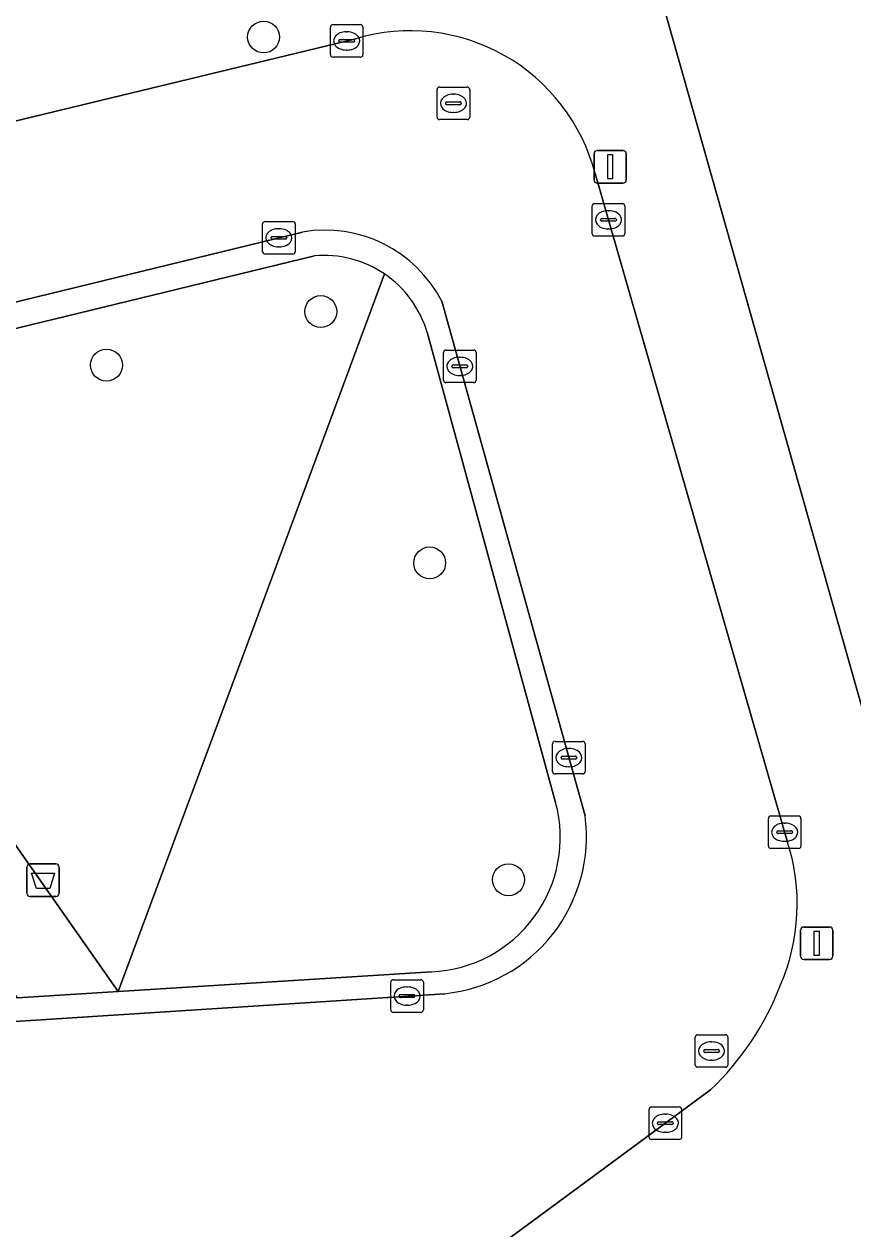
# Model space of a CAD drawing. Extents: x 159053 to 160042, y 380449 to 381423.
# Drawn here: x 159773.49 to 159798.94, y 381264.56 to 381301.56 of the extents above; entities that cross this region are included whole.
import ezdxf

# ---------------------------------------------------------------- set-up
doc = ezdxf.new("R2010")
doc.units = 0
for name, color, linetype in [('IMGEO_Afvalbak', 7, 'Continuous'), ('IMGEO_Boom', 7, 'Continuous'), ('IMGEO_Erf', 7, 'Continuous'), ('IMGEO_Groenvoorziening', 7, 'Continuous'), ('IMGEO_Kolk', 7, 'Continuous'), ('IMGEO_Lichtmast', 7, 'Continuous'), ('IMGEO_Rijbaan_lokaal_open', 7, 'Continuous'), ('IMGEO_Rioolput', 7, 'Continuous'), ('IMGEO_Voetpad_open', 7, 'Continuous')]:
    doc.layers.add(name, color=color, linetype=linetype)

msp = doc.modelspace()

# ---------------------------------------------------------------- linework, layer by layer
at = {"layer": 'IMGEO_Afvalbak'}
for p, q in [((159773.576, 381274.868), (159773.576, 381275.668)), ((159773.576, 381275.668), (159773.576, 381274.868)), ((159773.676, 381275.768), (159774.466, 381275.768)), ((159774.466, 381275.768), (159773.676, 381275.768)), ((159774.566, 381275.668), (159774.566, 381274.868)), ((159774.566, 381274.868), (159774.566, 381275.668)), ((159774.466, 381274.768), (159773.676, 381274.768)), ((159773.676, 381274.768), (159774.466, 381274.768))]:
    msp.add_line(p, q, dxfattribs=at)
msp.add_lwpolyline([(159773.719, 381275.482), (159774.423, 381275.482), (159774.274, 381275.012), (159773.868, 381275.012), (159773.719, 381275.482)], dxfattribs=at)
for centre, start, end in [((159773.676, 381275.668), 90, 180), ((159773.676, 381275.668), 90, 180), ((159774.466, 381275.668), 0, 90), ((159774.466, 381275.668), 360, 90), ((159773.676, 381274.868), 180, 270), ((159773.676, 381274.868), 180, 270), ((159774.466, 381274.868), 270, 0), ((159774.466, 381274.868), 270, 0)]:
    msp.add_arc(centre, 0.1, start, end, dxfattribs=at)
at = {"layer": 'IMGEO_Boom'}
for centre in [(159780.842, 381301.166), (159782.598, 381292.735), (159776.018, 381291.09), (159785.942, 381285.015), (159788.362, 381275.284)]:
    msp.add_circle(centre, 0.489, dxfattribs=at)
at = {"layer": 'IMGEO_Erf'}
msp.add_lwpolyline([(159798.95, 381305.472), (159797.599, 381311.828), (159792.775, 381310.875), (159791.465, 381308.408), (159792.98, 381302.636), (159803.224, 381266.41)], dxfattribs=at)
at = {"layer": 'IMGEO_Groenvoorziening'}
for points in [[(159782.402, 381294.445), (159763.716, 381289.905), (159776.382, 381271.854), (159780.468, 381282.872), (159784.553, 381293.891)], [(159784.553, 381293.891), (159780.468, 381282.872), (159776.382, 381271.854), (159786, 381272.459)], [(159789.81, 381277.656), (159785.864, 381292.097)]]:
    msp.add_lwpolyline(points, dxfattribs=at)
for centre, radius, start, end in [((159782.705, 381291.17), 3.289, 55.8216, 95.2926), ((159782.702, 381291.162), 3.297, 16.467, 55.8494), ((159785.826, 381276.581), 4.126, 272.4134, 15.0952)]:
    msp.add_arc(centre, radius, start, end, dxfattribs=at)
at = {"layer": 'IMGEO_Kolk'}
for p, q in [((159782.893, 381300.621), (159782.893, 381301.473)), ((159782.968, 381301.547), (159783.82, 381301.547)), ((159783.894, 381301.473), (159783.894, 381300.621)), ((159783.195, 381301.09), (159783.593, 381301.09)), ((159783.381, 381301.327), (159783.406, 381301.327)), ((159783.152, 381301.041), (159783.152, 381301.053)), ((159783.59, 381301.004), (159783.192, 381301.004)), ((159783.404, 381300.767), (159783.379, 381300.767)), ((159783.636, 381301.053), (159783.636, 381301.041)), ((159783.82, 381300.547), (159782.968, 381300.547)), ((159790.931, 381295.126), (159790.931, 381295.978)), ((159791.006, 381296.052), (159791.858, 381296.052)), ((159791.932, 381295.978), (159791.932, 381295.126)), ((159791.19, 381295.546), (159791.19, 381295.558)), ((159791.233, 381295.595), (159791.631, 381295.595)), ((159791.419, 381295.832), (159791.444, 381295.832)), ((159791.674, 381295.558), (159791.674, 381295.546)), ((159780.812, 381294.574), (159780.812, 381295.426)), ((159780.887, 381295.5), (159781.739, 381295.5)), ((159781.3, 381295.28), (159781.325, 381295.28)), ((159781.813, 381295.426), (159781.813, 381294.574)), ((159791.628, 381295.509), (159791.23, 381295.509)), ((159791.442, 381295.272), (159791.417, 381295.272)), ((159781.071, 381294.994), (159781.071, 381295.006)), ((159781.509, 381294.957), (159781.111, 381294.957)), ((159781.114, 381295.043), (159781.512, 381295.043)), ((159781.555, 381295.006), (159781.555, 381294.994)), ((159791.858, 381295.052), (159791.006, 381295.052)), ((159781.739, 381294.5), (159780.887, 381294.5)), ((159781.323, 381294.72), (159781.298, 381294.72)), ((159786.367, 381290.625), (159786.367, 381291.477)), ((159786.442, 381291.551), (159787.294, 381291.551)), ((159787.368, 381291.477), (159787.368, 381290.625)), ((159786.669, 381291.094), (159787.067, 381291.094)), ((159786.855, 381291.331), (159786.88, 381291.331)), ((159786.626, 381291.045), (159786.626, 381291.057)), ((159787.064, 381291.008), (159786.666, 381291.008)), ((159786.878, 381290.771), (159786.853, 381290.771)), ((159787.11, 381291.057), (159787.11, 381291.045)), ((159787.294, 381290.551), (159786.442, 381290.551)), ((159789.716, 381278.609), (159789.716, 381279.461)), ((159789.791, 381279.535), (159790.643, 381279.535)), ((159790.204, 381279.315), (159790.229, 381279.315)), ((159790.717, 381279.461), (159790.717, 381278.609)), ((159789.975, 381279.029), (159789.975, 381279.041)), ((159790.413, 381278.992), (159790.015, 381278.992)), ((159790.018, 381279.078), (159790.416, 381279.078)), ((159790.459, 381279.041), (159790.459, 381279.029)), ((159790.643, 381278.535), (159789.791, 381278.535)), ((159790.227, 381278.755), (159790.202, 381278.755)), ((159796.342, 381276.318), (159796.342, 381277.17)), ((159796.417, 381277.244), (159797.269, 381277.244)), ((159797.343, 381277.17), (159797.343, 381276.318)), ((159796.601, 381276.738), (159796.601, 381276.75)), ((159797.039, 381276.701), (159796.641, 381276.701)), ((159796.644, 381276.787), (159797.042, 381276.787)), ((159796.83, 381277.024), (159796.855, 381277.024)), ((159797.085, 381276.75), (159797.085, 381276.738)), ((159796.853, 381276.464), (159796.828, 381276.464)), ((159797.269, 381276.244), (159796.417, 381276.244)), ((159784.747, 381271.286), (159784.747, 381272.138)), ((159784.822, 381272.212), (159785.674, 381272.212)), ((159785.235, 381271.992), (159785.26, 381271.992)), ((159785.748, 381272.138), (159785.748, 381271.286)), ((159785.006, 381271.706), (159785.006, 381271.718)), ((159785.444, 381271.669), (159785.046, 381271.669)), ((159785.049, 381271.755), (159785.447, 381271.755)), ((159785.49, 381271.718), (159785.49, 381271.706)), ((159785.674, 381271.212), (159784.822, 381271.212)), ((159785.258, 381271.432), (159785.233, 381271.432)), ((159792.678, 381267.381), (159792.678, 381268.233)), ((159792.753, 381268.307), (159793.605, 381268.307)), ((159793.679, 381268.233), (159793.679, 381267.381)), ((159792.937, 381267.801), (159792.937, 381267.813)), ((159792.98, 381267.85), (159793.378, 381267.85)), ((159793.166, 381268.087), (159793.191, 381268.087)), ((159793.421, 381267.813), (159793.421, 381267.801)), ((159793.375, 381267.764), (159792.977, 381267.764)), ((159793.189, 381267.527), (159793.164, 381267.527)), ((159793.605, 381267.307), (159792.753, 381267.307))]:
    msp.add_line(p, q, dxfattribs=at)
for points in [[(159782.893, 381300.621), (159782.893, 381301.473)], [(159782.968, 381301.547), (159783.82, 381301.547)], [(159783.894, 381301.473), (159783.894, 381300.621)], [(159783.82, 381300.547), (159782.968, 381300.547)], [(159790.931, 381295.126), (159790.931, 381295.978)], [(159791.006, 381296.052), (159791.858, 381296.052)], [(159791.932, 381295.978), (159791.932, 381295.126)], [(159780.812, 381294.574), (159780.812, 381295.426)], [(159780.887, 381295.5), (159781.739, 381295.5)], [(159781.813, 381295.426), (159781.813, 381294.574)], [(159791.858, 381295.052), (159791.006, 381295.052)], [(159781.739, 381294.5), (159780.887, 381294.5)], [(159786.367, 381290.625), (159786.367, 381291.477)], [(159786.442, 381291.551), (159787.294, 381291.551)], [(159787.368, 381291.477), (159787.368, 381290.625)], [(159787.294, 381290.551), (159786.442, 381290.551)], [(159789.716, 381278.609), (159789.716, 381279.461)], [(159789.791, 381279.535), (159790.643, 381279.535)], [(159790.717, 381279.461), (159790.717, 381278.609)], [(159790.643, 381278.535), (159789.791, 381278.535)], [(159796.342, 381276.318), (159796.342, 381277.17)], [(159796.417, 381277.244), (159797.269, 381277.244)], [(159797.343, 381277.17), (159797.343, 381276.318)], [(159797.269, 381276.244), (159796.417, 381276.244)], [(159784.747, 381271.286), (159784.747, 381272.138)], [(159784.822, 381272.212), (159785.674, 381272.212)], [(159785.748, 381272.138), (159785.748, 381271.286)], [(159785.674, 381271.212), (159784.822, 381271.212)], [(159792.678, 381267.381), (159792.678, 381268.233)], [(159792.753, 381268.307), (159793.605, 381268.307)], [(159793.679, 381268.233), (159793.679, 381267.381)], [(159793.605, 381267.307), (159792.753, 381267.307)]]:
    msp.add_lwpolyline(points, dxfattribs=at)
for centre, radius, start, end in [((159782.97, 381301.471), 0.0765, 91.552, 178.448), ((159782.97, 381301.471), 0.0765, 91.552, 178.448), ((159783.818, 381301.471), 0.0765, 1.552, 88.448), ((159783.818, 381301.471), 0.0765, 1.552, 88.448), ((159783.192, 381301.05), 0.0403, 85.8775, 175.7526), ((159783.597, 381301.052), 0.0386, 1.7309, 96.639), ((159783.189, 381301.04), 0.0366, 178.938, 274.7102), ((159783.593, 381301.047), 0.043, 264.8664, 352.4533), ((159782.97, 381300.623), 0.0765, 181.552, 268.448), ((159782.97, 381300.623), 0.0765, 181.552, 268.448), ((159783.818, 381300.623), 0.0765, 271.552, 358.448), ((159783.818, 381300.623), 0.0765, 271.552, 358.448), ((159791.008, 381295.976), 0.0765, 91.552, 178.448), ((159791.008, 381295.976), 0.0765, 91.552, 178.448), ((159791.856, 381295.976), 0.0765, 1.552, 88.448), ((159791.856, 381295.976), 0.0765, 1.552, 88.448), ((159791.23, 381295.555), 0.0403, 85.8775, 175.7526), ((159791.227, 381295.545), 0.0366, 178.938, 274.7102), ((159791.631, 381295.552), 0.043, 264.8664, 352.4533), ((159791.635, 381295.557), 0.0386, 1.7309, 96.639), ((159780.889, 381295.424), 0.0765, 91.552, 178.448), ((159780.889, 381295.424), 0.0765, 91.552, 178.448), ((159781.737, 381295.424), 0.0765, 1.552, 88.448), ((159781.737, 381295.424), 0.0765, 1.552, 88.448), ((159781.111, 381295.003), 0.0403, 85.8775, 175.7526), ((159781.108, 381294.993), 0.0366, 178.938, 274.7102), ((159781.512, 381295), 0.043, 264.8664, 352.4533), ((159781.516, 381295.005), 0.0386, 1.7309, 96.639), ((159791.008, 381295.128), 0.0765, 181.552, 268.448), ((159791.008, 381295.128), 0.0765, 181.552, 268.448), ((159791.856, 381295.128), 0.0765, 271.552, 358.448), ((159791.856, 381295.128), 0.0765, 271.552, 358.448), ((159780.889, 381294.576), 0.0765, 181.552, 268.448), ((159780.889, 381294.576), 0.0765, 181.552, 268.448), ((159781.737, 381294.576), 0.0765, 271.552, 358.448), ((159781.737, 381294.576), 0.0765, 271.552, 358.448), ((159786.444, 381291.475), 0.0765, 91.552, 178.448), ((159786.444, 381291.475), 0.0765, 91.552, 178.448), ((159787.292, 381291.475), 0.0765, 1.552, 88.448), ((159787.292, 381291.475), 0.0765, 1.552, 88.448), ((159786.666, 381291.054), 0.0403, 85.8775, 175.7526), ((159787.071, 381291.056), 0.0386, 1.7309, 96.639), ((159786.663, 381291.044), 0.0366, 178.938, 274.7102), ((159787.067, 381291.051), 0.043, 264.8664, 352.4533), ((159786.444, 381290.627), 0.0765, 181.552, 268.448), ((159786.444, 381290.627), 0.0765, 181.552, 268.448), ((159787.292, 381290.627), 0.0765, 271.552, 358.448), ((159787.292, 381290.627), 0.0765, 271.552, 358.448), ((159789.793, 381279.459), 0.0765, 91.552, 178.448), ((159789.793, 381279.459), 0.0765, 91.552, 178.448), ((159790.641, 381279.459), 0.0765, 1.552, 88.448), ((159790.641, 381279.459), 0.0765, 1.552, 88.448), ((159790.015, 381279.038), 0.0403, 85.8775, 175.7526), ((159790.012, 381279.028), 0.0366, 178.938, 274.7102), ((159790.416, 381279.035), 0.043, 264.8664, 352.4533), ((159790.42, 381279.04), 0.0386, 1.7309, 96.639), ((159789.793, 381278.611), 0.0765, 181.552, 268.448), ((159789.793, 381278.611), 0.0765, 181.552, 268.448), ((159790.641, 381278.611), 0.0765, 271.552, 358.448), ((159790.641, 381278.611), 0.0765, 271.552, 358.448), ((159796.419, 381277.168), 0.0765, 91.552, 178.448), ((159796.419, 381277.168), 0.0765, 91.552, 178.448), ((159797.267, 381277.168), 0.0765, 1.552, 88.448), ((159797.267, 381277.168), 0.0765, 1.552, 88.448), ((159796.641, 381276.747), 0.0403, 85.8775, 175.7526), ((159796.638, 381276.737), 0.0366, 178.938, 274.7102), ((159797.042, 381276.744), 0.043, 264.8664, 352.4533), ((159797.046, 381276.749), 0.0386, 1.7309, 96.639), ((159796.419, 381276.32), 0.0765, 181.552, 268.448), ((159796.419, 381276.32), 0.0765, 181.552, 268.448), ((159797.267, 381276.32), 0.0765, 271.552, 358.448), ((159797.267, 381276.32), 0.0765, 271.552, 358.448), ((159784.824, 381272.136), 0.0765, 91.552, 178.448), ((159784.824, 381272.136), 0.0765, 91.552, 178.448), ((159785.672, 381272.136), 0.0765, 1.552, 88.448), ((159785.672, 381272.136), 0.0765, 1.552, 88.448), ((159785.046, 381271.715), 0.0403, 85.8775, 175.7526), ((159785.043, 381271.705), 0.0366, 178.938, 274.7102), ((159785.447, 381271.712), 0.043, 264.8664, 352.4533), ((159785.451, 381271.717), 0.0386, 1.7309, 96.639), ((159784.824, 381271.288), 0.0765, 181.552, 268.448), ((159784.824, 381271.288), 0.0765, 181.552, 268.448), ((159785.672, 381271.288), 0.0765, 271.552, 358.448), ((159785.672, 381271.288), 0.0765, 271.552, 358.448), ((159792.755, 381268.231), 0.0765, 91.552, 178.448), ((159792.755, 381268.231), 0.0765, 91.552, 178.448), ((159793.603, 381268.231), 0.0765, 1.552, 88.448), ((159793.603, 381268.231), 0.0765, 1.552, 88.448), ((159792.977, 381267.81), 0.0403, 85.8775, 175.7526), ((159792.974, 381267.8), 0.0366, 178.938, 274.7102), ((159793.378, 381267.807), 0.043, 264.8664, 352.4533), ((159793.382, 381267.812), 0.0386, 1.7309, 96.639), ((159792.755, 381267.383), 0.0765, 181.552, 268.448), ((159792.755, 381267.383), 0.0765, 181.552, 268.448), ((159793.603, 381267.383), 0.0765, 271.552, 358.448), ((159793.603, 381267.383), 0.0765, 271.552, 358.448)]:
    msp.add_arc(centre, radius, start, end, dxfattribs=at)
for centre, major_axis, ratio, start_param, end_param in [((159783.38, 381301.047), (-0.387, 0.002), 0.722429, 4.712389, 7.853982), ((159783.405, 381301.047), (-0.39, 0.002), 0.717154, 1.570796, 4.712389), ((159791.418, 381295.552), (-0.387, 0.002), 0.722429, 4.712389, 7.853982), ((159791.443, 381295.552), (-0.39, 0.002), 0.717154, 1.570796, 4.712389), ((159781.299, 381295), (-0.387, 0.002), 0.722429, 4.712389, 7.853982), ((159781.324, 381295), (-0.39, 0.002), 0.717154, 1.570796, 4.712389), ((159786.854, 381291.051), (-0.387, 0.002), 0.722429, 4.712389, 7.853982), ((159786.879, 381291.051), (-0.39, 0.002), 0.717154, 1.570796, 4.712389), ((159790.203, 381279.035), (-0.387, 0.002), 0.722429, 4.712389, 7.853982), ((159790.228, 381279.035), (-0.39, 0.002), 0.717154, 1.570796, 4.712389), ((159796.829, 381276.744), (-0.387, 0.002), 0.722429, 4.712389, 7.853982), ((159796.854, 381276.744), (-0.39, 0.002), 0.717154, 1.570796, 4.712389), ((159785.234, 381271.712), (-0.387, 0.002), 0.722429, 4.712389, 7.853982), ((159785.259, 381271.712), (-0.39, 0.002), 0.717154, 1.570796, 4.712389), ((159793.165, 381267.807), (-0.387, 0.002), 0.722429, 4.712389, 7.853982), ((159793.19, 381267.807), (-0.39, 0.002), 0.717154, 1.570796, 4.712389)]:
    msp.add_ellipse(centre, major_axis=major_axis, ratio=ratio, start_param=start_param, end_param=end_param, dxfattribs=at)
at = {"layer": 'IMGEO_Lichtmast'}
for p, q in [((159790.989, 381296.781), (159790.989, 381297.581)), ((159790.989, 381297.581), (159790.989, 381296.781)), ((159791.089, 381297.681), (159791.879, 381297.681)), ((159791.879, 381297.681), (159791.089, 381297.681)), ((159791.979, 381297.581), (159791.979, 381296.781)), ((159791.979, 381296.781), (159791.979, 381297.581)), ((159791.879, 381296.681), (159791.089, 381296.681)), ((159791.089, 381296.681), (159791.879, 381296.681)), ((159797.329, 381272.933), (159797.329, 381273.733)), ((159797.329, 381273.733), (159797.329, 381272.933)), ((159797.429, 381273.833), (159798.219, 381273.833)), ((159798.219, 381273.833), (159797.429, 381273.833)), ((159798.319, 381273.733), (159798.319, 381272.933)), ((159798.319, 381272.933), (159798.319, 381273.733)), ((159798.219, 381272.833), (159797.429, 381272.833)), ((159797.429, 381272.833), (159798.219, 381272.833))]:
    msp.add_line(p, q, dxfattribs=at)
for points in [[(159791.409, 381297.556), (159791.559, 381297.556), (159791.559, 381296.806), (159791.409, 381296.806), (159791.409, 381297.556)], [(159797.749, 381273.708), (159797.899, 381273.708), (159797.899, 381272.958), (159797.749, 381272.958), (159797.749, 381273.708)]]:
    msp.add_lwpolyline(points, dxfattribs=at)
for centre, start, end in [((159791.089, 381297.581), 90, 180), ((159791.089, 381297.581), 90, 180), ((159791.879, 381297.581), 0, 90), ((159791.879, 381297.581), 360, 90), ((159791.089, 381296.781), 180, 270), ((159791.089, 381296.781), 180, 270), ((159791.879, 381296.781), 270, 0), ((159791.879, 381296.781), 270, 0), ((159797.429, 381273.733), 90, 180), ((159797.429, 381273.733), 90, 180), ((159798.219, 381273.733), 0, 90), ((159798.219, 381273.733), 360, 90), ((159797.429, 381272.933), 180, 270), ((159797.429, 381272.933), 180, 270), ((159798.219, 381272.933), 270, 0), ((159798.219, 381272.933), 270, 0)]:
    msp.add_arc(centre, 0.1, start, end, dxfattribs=at)
at = {"layer": 'IMGEO_Rijbaan_lokaal_open'}
for points in [[(159783.675, 381301.114), (159758.705, 381295.078), (159759.98, 381289.803), (159782.038, 381295.178)], [(159796.93, 381276.438), (159791.022, 381296.974)], [(159786.311, 381293.053), (159790.716, 381277.249)], [(159786.404, 381271.785), (159756.507, 381269.861), (159756.974, 381262.641), (159765.21, 381263.137), (159766.325, 381263.195), (159768.537, 381263.343)], [(159783.607, 381260.751), (159789.486, 381265.086), (159792.372, 381267.214), (159794.561, 381268.828)]]:
    msp.add_lwpolyline(points, dxfattribs=at)
for centre, radius, start, end in [((159785.349, 381295.496), 5.863, 14.607, 106.5909), ((159782.725, 381291.202), 4.035, 27.3082, 99.8087), ((159785.909, 381276.609), 4.849, 275.8558, 7.5856), ((159790.971, 381274.535), 6.256, 336.6941, 17.709), ((159788.535, 381275.181), 8.756, 313.4899, 339.1218)]:
    msp.add_arc(centre, radius, start, end, dxfattribs=at)
at = {"layer": 'IMGEO_Rioolput'}
for p, q in [((159786.245, 381299.631), (159787.097, 381299.631)), ((159786.17, 381298.705), (159786.17, 381299.557)), ((159786.658, 381299.411), (159786.683, 381299.411)), ((159787.171, 381299.557), (159787.171, 381298.705)), ((159786.429, 381299.125), (159786.429, 381299.137)), ((159786.867, 381299.088), (159786.469, 381299.088)), ((159786.472, 381299.174), (159786.87, 381299.174)), ((159786.913, 381299.137), (159786.913, 381299.125)), ((159787.097, 381298.631), (159786.245, 381298.631)), ((159786.681, 381298.851), (159786.656, 381298.851)), ((159794.097, 381269.598), (159794.097, 381270.45)), ((159794.172, 381270.524), (159795.024, 381270.524)), ((159795.098, 381270.45), (159795.098, 381269.598)), ((159794.356, 381270.018), (159794.356, 381270.03)), ((159794.399, 381270.067), (159794.797, 381270.067)), ((159794.585, 381270.304), (159794.61, 381270.304)), ((159794.84, 381270.03), (159794.84, 381270.018)), ((159794.794, 381269.981), (159794.396, 381269.981)), ((159794.608, 381269.744), (159794.583, 381269.744)), ((159795.024, 381269.524), (159794.172, 381269.524))]:
    msp.add_line(p, q, dxfattribs=at)
for points in [[(159786.245, 381299.631), (159787.097, 381299.631)], [(159786.17, 381298.705), (159786.17, 381299.557)], [(159787.171, 381299.557), (159787.171, 381298.705)], [(159787.097, 381298.631), (159786.245, 381298.631)], [(159794.097, 381269.598), (159794.097, 381270.45)], [(159794.172, 381270.524), (159795.024, 381270.524)], [(159795.098, 381270.45), (159795.098, 381269.598)], [(159795.024, 381269.524), (159794.172, 381269.524)]]:
    msp.add_lwpolyline(points, dxfattribs=at)
for centre, radius, start, end in [((159786.247, 381299.555), 0.0765, 91.552, 178.448), ((159786.247, 381299.555), 0.0765, 91.552, 178.448), ((159787.095, 381299.555), 0.0765, 1.552, 88.448), ((159787.095, 381299.555), 0.0765, 1.552, 88.448), ((159786.469, 381299.134), 0.0403, 85.8775, 175.7526), ((159786.466, 381299.124), 0.0366, 178.938, 274.7102), ((159786.87, 381299.131), 0.043, 264.8664, 352.4533), ((159786.874, 381299.136), 0.0386, 1.7309, 96.639), ((159786.247, 381298.707), 0.0765, 181.552, 268.448), ((159786.247, 381298.707), 0.0765, 181.552, 268.448), ((159787.095, 381298.707), 0.0765, 271.552, 358.448), ((159787.095, 381298.707), 0.0765, 271.552, 358.448), ((159794.174, 381270.448), 0.0765, 91.552, 178.448), ((159794.174, 381270.448), 0.0765, 91.552, 178.448), ((159795.022, 381270.448), 0.0765, 1.552, 88.448), ((159795.022, 381270.448), 0.0765, 1.552, 88.448), ((159794.396, 381270.027), 0.0403, 85.8775, 175.7526), ((159794.393, 381270.017), 0.0366, 178.938, 274.7102), ((159794.797, 381270.024), 0.043, 264.8664, 352.4533), ((159794.801, 381270.029), 0.0386, 1.7309, 96.639), ((159794.174, 381269.6), 0.0765, 181.552, 268.448), ((159794.174, 381269.6), 0.0765, 181.552, 268.448), ((159795.022, 381269.6), 0.0765, 271.552, 358.448), ((159795.022, 381269.6), 0.0765, 271.552, 358.448)]:
    msp.add_arc(centre, radius, start, end, dxfattribs=at)
for centre, major_axis, ratio, start_param, end_param in [((159786.657, 381299.131), (-0.387, 0.002), 0.722429, 4.712389, 7.853982), ((159786.682, 381299.131), (-0.39, 0.002), 0.717154, 1.570796, 4.712389), ((159794.584, 381270.024), (-0.387, 0.002), 0.722429, 4.712389, 7.853982), ((159794.609, 381270.024), (-0.39, 0.002), 0.717154, 1.570796, 4.712389)]:
    msp.add_ellipse(centre, major_axis=major_axis, ratio=ratio, start_param=start_param, end_param=end_param, dxfattribs=at)
at = {"layer": 'IMGEO_Voetpad_open'}
for points in [[(159803.729, 381264.058), (159803.224, 381266.41), (159792.98, 381302.636), (159791.465, 381308.408), (159792.775, 381310.875), (159788.948, 381310.023), (159789.473, 381307.044)], [(159679.494, 381275.793), (159698.721, 381280.474), (159704.685, 381281.929), (159707.58, 381282.635), (159746.715, 381292.18), (159756.45, 381294.533), (159758.705, 381295.078), (159783.675, 381301.114)], [(159791.022, 381296.974), (159796.93, 381276.438)], [(159782.038, 381295.178), (159759.98, 381289.803), (159757.726, 381289.253), (159742.312, 381285.497), (159708.869, 381277.351), (159705.974, 381276.646), (159682.105, 381270.832), (159679.77, 381270.271)], [(159679.338, 381269.402), (159702.616, 381275.058), (159711.466, 381277.209), (159712.655, 381277.497), (159712.909, 381277.559), (159731.791, 381282.148), (159755.471, 381287.901), (159761.278, 381289.312), (159763.716, 381289.905), (159782.402, 381294.445)], [(159790.716, 381277.249), (159786.311, 381293.053)], [(159785.864, 381292.097), (159789.81, 381277.656)], [(159786, 381272.459), (159776.382, 381271.854), (159773.614, 381271.679), (159773.271, 381271.657), (159757.599, 381270.672), (159741.695, 381269.671), (159724.29, 381268.575), (159724.032, 381268.559), (159722.557, 381268.466), (159706.521, 381267.457), (159680.165, 381265.798), (159679.816, 381265.87)], [(159680.569, 381265.064), (159687.205, 381265.481), (159690.02, 381265.657), (159738.049, 381268.673), (159753.683, 381269.679), (159756.507, 381269.861), (159786.404, 381271.785)], [(159794.561, 381268.828), (159792.372, 381267.214), (159789.486, 381265.086), (159783.607, 381260.751)]]:
    msp.add_lwpolyline(points, dxfattribs=at)
msp.add_lwpolyline([(159763.716, 381289.905), (159761.278, 381289.312), (159763.353, 381286.349), (159764.07, 381285.322), (159763.829, 381285.154), (159768.3, 381278.763), (159773.271, 381271.657), (159773.614, 381271.679), (159776.382, 381271.854)], close=True, dxfattribs=at)
for centre, radius, start, end in [((159785.349, 381295.496), 5.863, 14.607, 106.5909), ((159782.725, 381291.202), 4.035, 27.3082, 99.8087), ((159782.705, 381291.17), 3.289, 55.8216, 95.2926), ((159782.702, 381291.162), 3.297, 16.467, 55.8494), ((159785.826, 381276.581), 4.126, 272.4134, 15.0952), ((159785.909, 381276.609), 4.849, 275.8558, 7.5856), ((159790.971, 381274.535), 6.256, 336.6941, 17.709), ((159788.535, 381275.181), 8.756, 313.4899, 339.1218)]:
    msp.add_arc(centre, radius, start, end, dxfattribs=at)

doc.saveas('drawing.dxf')
